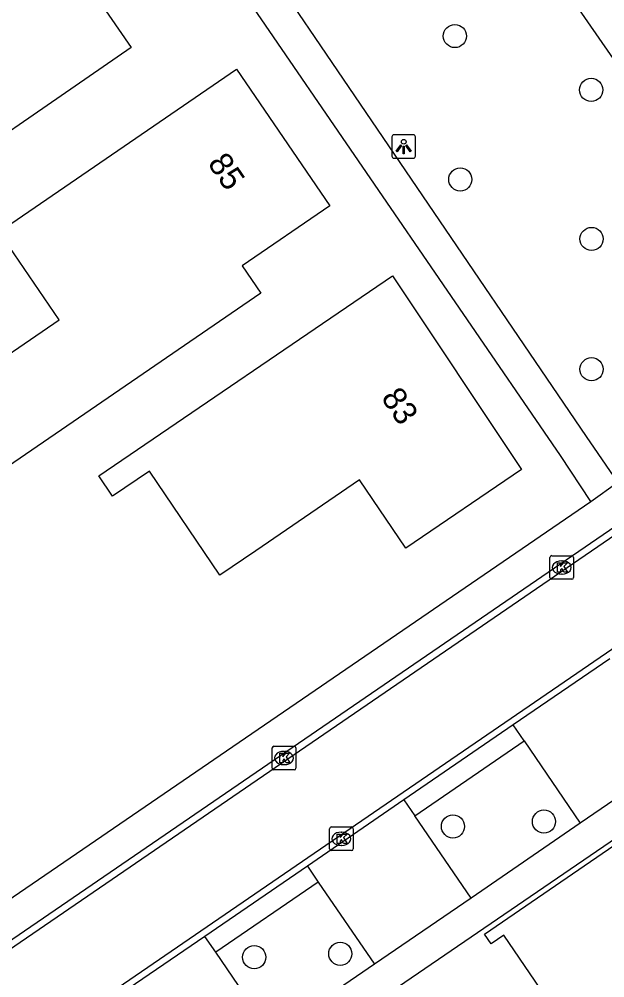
# Model space of a CAD drawing. Extents: x 155275 to 156263, y 382654 to 383635.
# Drawn here: x 155452.36 to 155477.14, y 383303.66 to 383344.2 of the extents above; entities that cross this region are included whole.
import ezdxf

# ---------------------------------------------------------------- set-up
doc = ezdxf.new("R2010")
doc.units = 0
for name, color, linetype in [('IMGEO_Boom', 7, 'Continuous'), ('IMGEO_Kolk', 7, 'Continuous'), ('IMGEO_Lichtpunt', 7, 'Continuous'), ('IMGEO_Pand', 7, 'Continuous'), ('IMGEO_Pand_nummerreeks', 7, 'Continuous'), ('IMGEO_Parkeervlak_open', 7, 'Continuous'), ('IMGEO_Rijbaan_lokaal_open', 7, 'Continuous'), ('IMGEO_Voetpad_open', 7, 'Continuous')]:
    doc.layers.add(name, color=color, linetype=linetype)

msp = doc.modelspace()

# ---------------------------------------------------------------- linework, layer by layer
at = {"layer": 'IMGEO_Boom'}
for centre in [(155470.794, 383343.485), (155476.562, 383341.207), (155471.023, 383337.419), (155476.578, 383334.905), (155476.577, 383329.395), (155474.563, 383310.268), (155470.713, 383310.061), (155462.305, 383304.533), (155465.947, 383304.675)]:
    msp.add_circle(centre, 0.489, dxfattribs=at)
at = {"layer": 'IMGEO_Kolk'}
for p, q in [((155474.818, 383320.585), (155474.818, 383321.437)), ((155474.893, 383321.511), (155475.745, 383321.511)), ((155475.306, 383321.291), (155475.331, 383321.291)), ((155475.819, 383321.437), (155475.819, 383320.585)), ((155475.329, 383320.731), (155475.304, 383320.731)), ((155475.745, 383320.511), (155474.893, 383320.511)), ((155463.141, 383313.454), (155463.993, 383313.454)), ((155463.066, 383312.528), (155463.066, 383313.38)), ((155463.554, 383313.234), (155463.579, 383313.234)), ((155464.067, 383313.38), (155464.067, 383312.528)), ((155463.577, 383312.674), (155463.552, 383312.674)), ((155463.993, 383312.454), (155463.141, 383312.454)), ((155465.493, 383309.115), (155465.493, 383309.967)), ((155465.568, 383310.041), (155466.42, 383310.041)), ((155465.981, 383309.821), (155466.006, 383309.821)), ((155466.494, 383309.967), (155466.494, 383309.115)), ((155466.42, 383309.041), (155465.568, 383309.041)), ((155466.004, 383309.261), (155465.979, 383309.261))]:
    msp.add_line(p, q, dxfattribs=at)
for points in [[(155474.818, 383320.585), (155474.818, 383321.437)], [(155474.893, 383321.511), (155475.745, 383321.511)], [(155475.139, 383321.211), (155475.262, 383321.211), (155475.262, 383321.06), (155475.392, 383321.211), (155475.556, 383321.211), (155475.41, 383321.06), (155475.563, 383320.811), (155475.411, 383320.811), (155475.326, 383320.975), (155475.262, 383320.908), (155475.262, 383320.811), (155475.139, 383320.811), (155475.139, 383321.211)], [(155475.819, 383321.437), (155475.819, 383320.585)], [(155475.745, 383320.511), (155474.893, 383320.511)], [(155463.141, 383313.454), (155463.993, 383313.454)], [(155463.066, 383312.528), (155463.066, 383313.38)], [(155463.387, 383313.154), (155463.51, 383313.154), (155463.51, 383313.003), (155463.64, 383313.154), (155463.804, 383313.154), (155463.658, 383313.003), (155463.811, 383312.754), (155463.659, 383312.754), (155463.574, 383312.918), (155463.51, 383312.851), (155463.51, 383312.754), (155463.387, 383312.754), (155463.387, 383313.154)], [(155464.067, 383313.38), (155464.067, 383312.528)], [(155463.993, 383312.454), (155463.141, 383312.454)], [(155465.493, 383309.115), (155465.493, 383309.967)], [(155465.568, 383310.041), (155466.42, 383310.041)], [(155466.494, 383309.967), (155466.494, 383309.115)], [(155465.814, 383309.741), (155465.937, 383309.741), (155465.937, 383309.59), (155466.067, 383309.741), (155466.231, 383309.741), (155466.085, 383309.59), (155466.238, 383309.341), (155466.086, 383309.341), (155466.001, 383309.505), (155465.937, 383309.438), (155465.937, 383309.341), (155465.814, 383309.341), (155465.814, 383309.741)], [(155466.42, 383309.041), (155465.568, 383309.041)]]:
    msp.add_lwpolyline(points, dxfattribs=at)
for centre, start, end in [((155474.895, 383321.435), 91.552, 178.448), ((155474.895, 383321.435), 91.552, 178.448), ((155475.743, 383321.435), 1.552, 88.448), ((155475.743, 383321.435), 1.552, 88.448), ((155474.895, 383320.587), 181.552, 268.448), ((155474.895, 383320.587), 181.552, 268.448), ((155475.743, 383320.587), 271.552, 358.448), ((155475.743, 383320.587), 271.552, 358.448), ((155463.143, 383313.378), 91.552, 178.448), ((155463.143, 383313.378), 91.552, 178.448), ((155463.991, 383313.378), 1.552, 88.448), ((155463.991, 383313.378), 1.552, 88.448), ((155463.143, 383312.53), 181.552, 268.448), ((155463.143, 383312.53), 181.552, 268.448), ((155463.991, 383312.53), 271.552, 358.448), ((155463.991, 383312.53), 271.552, 358.448), ((155465.57, 383309.965), 91.552, 178.448), ((155465.57, 383309.965), 91.552, 178.448), ((155466.418, 383309.965), 1.552, 88.448), ((155466.418, 383309.965), 1.552, 88.448), ((155465.57, 383309.117), 181.552, 268.448), ((155465.57, 383309.117), 181.552, 268.448), ((155466.418, 383309.117), 271.552, 358.448), ((155466.418, 383309.117), 271.552, 358.448)]:
    msp.add_arc(centre, 0.0765, start, end, dxfattribs=at)
for centre, major_axis, ratio, start_param, end_param in [((155475.305, 383321.011), (-0.387, 0.002), 0.722429, 4.712389, 7.853982), ((155475.33, 383321.011), (-0.39, 0.002), 0.717154, 1.570796, 4.712389), ((155463.553, 383312.954), (-0.387, 0.002), 0.722429, 4.712389, 7.853982), ((155463.578, 383312.954), (-0.39, 0.002), 0.717154, 1.570796, 4.712389), ((155465.98, 383309.541), (-0.387, 0.002), 0.722429, 4.712389, 7.853982), ((155466.005, 383309.541), (-0.39, 0.002), 0.717154, 1.570796, 4.712389)]:
    msp.add_ellipse(centre, major_axis=major_axis, ratio=ratio, start_param=start_param, end_param=end_param, dxfattribs=at)
at = {"layer": 'IMGEO_Lichtpunt'}
for p, q in [((155468.13, 383339.216), (155468.13, 383338.409)), ((155468.13, 383339.216), (155468.13, 383338.409)), ((155469.032, 383339.311), (155468.224, 383339.311)), ((155469.032, 383339.311), (155468.224, 383339.311)), ((155469.126, 383338.409), (155469.126, 383339.216)), ((155469.126, 383338.409), (155469.126, 383339.216)), ((155468.224, 383338.315), (155469.032, 383338.315)), ((155468.224, 383338.315), (155469.032, 383338.315))]:
    msp.add_line(p, q, dxfattribs=at)
for points in [[(155468.504, 383338.88), (155468.543, 383338.852), (155468.355, 383338.59), (155468.317, 383338.617), (155468.504, 383338.88)], [(155468.606, 383338.832), (155468.653, 383338.832), (155468.653, 383338.51), (155468.606, 383338.51), (155468.606, 383338.832)], [(155468.716, 383338.852), (155468.754, 383338.879), (155468.941, 383338.617), (155468.902, 383338.589), (155468.716, 383338.852)]]:
    msp.add_lwpolyline(points, dxfattribs=at)
msp.add_circle((155468.629, 383339.014), 0.0994, dxfattribs=at)
for centre, start, end in [((155468.224, 383339.216), 90, 180), ((155468.224, 383339.216), 90, 180), ((155469.032, 383339.216), 0, 90), ((155469.032, 383339.216), 0, 90), ((155468.224, 383338.409), 180, 270), ((155468.224, 383338.409), 180, 270), ((155469.032, 383338.409), 270, 0), ((155469.032, 383338.409), 270, 360)]:
    msp.add_arc(centre, 0.0946, start, end, dxfattribs=at)
at = {"layer": 'IMGEO_Pand'}
for points in [[(155440.523, 383344.13), (155441.34, 383344.675), (155441.067, 383345.1), (155445.065, 383347.851), (155444.806, 383348.276), (155447.463, 383350.102), (155447.754, 383349.697), (155451.766, 383352.44), (155452.035, 383352.043), (155451.835, 383351.909), (155455.223, 383346.955), (155455.421, 383347.09), (155455.698, 383346.686), (155454.929, 383346.157), (155457.104, 383343.005), (155447.203, 383336.173), (155445.018, 383339.34), (155444.742, 383339.74), (155443.903, 383339.191), (155440.523, 383344.13)], [(155454.052, 383331.481), (155451.501, 383335.199), (155461.558, 383342.081), (155465.511, 383336.304), (155461.797, 383333.762), (155462.586, 383332.609), (155448.403, 383322.903), (155446.219, 383326.126), (155454.052, 383331.481)], [(155468.155, 383333.342), (155473.619, 383325.149), (155468.716, 383321.824), (155466.76, 383324.717), (155462.367, 383321.717), (155460.855, 383320.693), (155457.877, 383325.09), (155456.312, 383324.031), (155455.736, 383324.881), (155468.155, 383333.342)], [(155479.026, 383295.337), (155478.746, 383295.745), (155479.257, 383296.096), (155472.866, 383305.465), (155472.33, 383305.097), (155472.047, 383305.51), (155478.777, 383310.12), (155478.999, 383309.792), (155478.75, 383309.624), (155479.613, 383308.378), (155482.489, 383310.333), (155485.946, 383305.261), (155485.996, 383305.295), (155486.531, 383304.516), (155488.193, 383302.091), (155489.109, 383302.716), (155489.333, 383302.394), (155479.026, 383295.337)]]:
    msp.add_lwpolyline(points, dxfattribs=at)
at = {"layer": 'IMGEO_Parkeervlak_open'}
for points in [[(155473.725, 383313.682), (155476.098, 383310.206)], [(155471.484, 383307.029), (155469.105, 383310.506)], [(155465.016, 383307.71), (155467.389, 383304.232)], [(155463.05, 383301.268), (155460.68, 383304.739)]]:
    msp.add_lwpolyline(points, dxfattribs=at)
at = {"layer": 'IMGEO_Rijbaan_lokaal_open'}
for points in [[(155545.973, 383369.225), (155512.791, 383346.508), (155450.858, 383304.106), (155413.779, 383278.713), (155415.989, 383275.504), (155453.502, 383301.158), (155500.38, 383333.268), (155548.143, 383365.998)], [(155449.748, 383303.711), (155450.724, 383304.38), (155450.774, 383304.414), (155508.223, 383343.736)], [(155477.352, 383317.15), (155473.267, 383314.353)], [(155473.267, 383314.353), (155468.641, 383311.184)], [(155468.641, 383311.184), (155464.555, 383308.385)], [(155464.555, 383308.385), (155460.21, 383305.41)], [(155460.21, 383305.41), (155456.125, 383302.612)]]:
    msp.add_lwpolyline(points, dxfattribs=at)
at = {"layer": 'IMGEO_Voetpad_open'}
for points in [[(155476.546, 383323.803), (155475.264, 383325.741), (155453.901, 383356.913), (155432.169, 383388.701), (155431.582, 383389.599)], [(155477.689, 383324.618), (155476.367, 383326.551), (155460.597, 383349.744), (155468.656, 383355.272), (155471.97, 383350.495), (155484.687, 383332.167), (155486.004, 383330.281)], [(155476.546, 383323.803), (155477.689, 383324.618)], [(155449.19, 383305.098), (155476.546, 383323.803)], [(155473.725, 383313.682), (155473.267, 383314.353)], [(155483.519, 383313.595), (155458.608, 383296.58), (155454.563, 383293.76)], [(155469.105, 383310.506), (155473.725, 383313.682)], [(155480.188, 383312.991), (155476.098, 383310.206)], [(155468.641, 383311.184), (155469.105, 383310.506)], [(155476.098, 383310.206), (155471.484, 383307.029)], [(155464.555, 383308.385), (155465.016, 383307.71)], [(155465.016, 383307.71), (155460.68, 383304.739)], [(155471.484, 383307.029), (155467.389, 383304.232)], [(155460.68, 383304.739), (155460.21, 383305.41)], [(155467.389, 383304.232), (155463.05, 383301.268)]]:
    msp.add_lwpolyline(points, dxfattribs=at)

# ---------------------------------------------------------------- texts
at = {"layer": 'IMGEO_Pand_nummerreeks'}
for s, rotation, p in [('85', 304.381, (155460.307, 383338.1)), ('83', 303.7028, (155467.647, 383328.192))]:
    msp.add_text(s, height=1, rotation=rotation, dxfattribs=at).set_placement(p)

doc.saveas('drawing.dxf')
